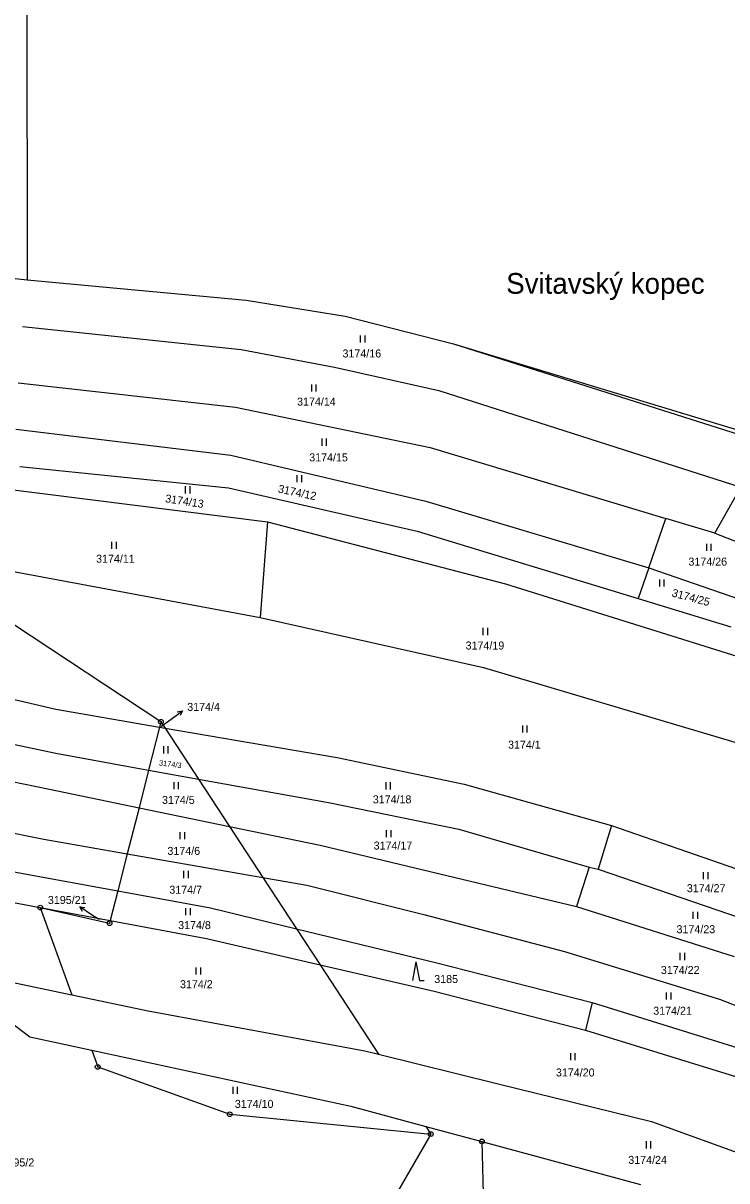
# Model space of a CAD drawing. Extents: x -593183 to -588034, y -1130415 to -1124994.
# Drawn here: x -592610.9 to -592461.3, y -1127703.4 to -1127457.4 of the extents above; entities that cross this region are included whole.
import ezdxf

# ---------------------------------------------------------------- set-up
doc = ezdxf.new("R2010")
doc.units = 0
for name, color, linetype in [('Vrstva 1', 7, 'Continuous'), ('Vrstva 15', 7, 'Continuous'), ('Vrstva 16', 7, 'Continuous'), ('Vrstva 18', 7, 'Continuous'), ('Vrstva 24', 7, 'Continuous'), ('Vrstva 25', 7, 'Continuous')]:
    doc.layers.add(name, color=color, linetype=linetype)

msp = doc.modelspace()

# ---------------------------------------------------------------- linework, layer by layer
at = {"layer": 'Vrstva 1'}
for p, q in [((-592610.31, -1127337.41), (-592610.06, -1127511.95)), ((-592641.83, -1127508.55), (-592610.06, -1127511.95)), ((-592610.06, -1127511.95), (-592563.54, -1127516.28)), ((-592563.54, -1127516.28), (-592542.44, -1127519.7)), ((-592611.04, -1127521.85), (-592564.58, -1127526.73)), ((-592542.44, -1127519.7), (-592519.41, -1127525.59)), ((-592564.58, -1127526.73), (-592544.71, -1127530.51)), ((-592519.41, -1127525.59), (-592455.32, -1127545.89)), ((-592519.41, -1127525.59), (-592455.07, -1127545.04)), ((-592544.71, -1127530.51), (-592522.59, -1127535.44)), ((-592611.99, -1127533.87), (-592565.8, -1127539.02)), ((-592522.59, -1127535.44), (-592458.34, -1127556.01)), ((-592565.8, -1127539.02), (-592524.43, -1127547.57)), ((-592612.48, -1127543.69), (-592566.79, -1127549.22)), ((-592524.43, -1127547.57), (-592474.29, -1127562.69)), ((-592566.79, -1127549.22), (-592525.3, -1127558.97)), ((-592611.65, -1127551.63), (-592567.27, -1127556.14)), ((-592616.68, -1127556.1), (-592558.96, -1127563.39)), ((-592567.27, -1127556.14), (-592527.17, -1127565.33)), ((-592463.9, -1127565.77), (-592458.34, -1127556.01)), ((-592525.3, -1127558.97), (-592477.92, -1127573.14)), ((-592558.96, -1127563.39), (-592560.53, -1127583.69)), ((-592558.96, -1127563.39), (-592508.37, -1127576.52)), ((-592477.92, -1127573.14), (-592474.29, -1127562.69)), ((-592463.9, -1127565.77), (-592474.29, -1127562.69)), ((-592527.17, -1127565.33), (-592480.19, -1127579.67)), ((-592463.9, -1127565.77), (-592455.89, -1127568.93)), ((-592617.94, -1127573.02), (-592560.53, -1127583.69)), ((-592477.92, -1127573.14), (-592480.19, -1127579.67)), ((-592477.92, -1127573.14), (-592458.88, -1127579.76)), ((-592508.37, -1127576.52), (-592448.37, -1127595.32)), ((-592480.19, -1127579.67), (-592460.51, -1127585.67)), ((-592678.89, -1127585.57), (-592604, -1127603.21)), ((-592581.64, -1127605.85), (-592613.18, -1127585.02)), ((-592560.53, -1127583.69), (-592513.09, -1127594.3)), ((-592513.09, -1127594.3), (-592436.76, -1127617.03)), ((-592642.37, -1127604.37), (-592604, -1127612.54)), ((-592604, -1127603.21), (-592581.93, -1127606.99)), ((-592581.93, -1127606.99), (-592584.26, -1127616.11)), ((-592581.64, -1127605.85), (-592581.93, -1127606.99)), ((-592581.93, -1127606.99), (-592580.76, -1127607.19)), ((-592581.64, -1127605.85), (-592580.76, -1127607.19)), ((-592580.76, -1127607.19), (-592544.19, -1127613.46)), ((-592580.76, -1127607.19), (-592573.67, -1127618.03)), ((-592644.04, -1127612.24), (-592605.36, -1127620.17)), ((-592604, -1127612.54), (-592584.26, -1127616.11)), ((-592544.19, -1127613.46), (-592517.21, -1127619.12)), ((-592584.26, -1127616.11), (-592586.3, -1127624.11)), ((-592584.26, -1127616.11), (-592573.67, -1127618.03)), ((-592605.36, -1127620.17), (-592586.3, -1127624.11)), ((-592573.67, -1127618.03), (-592546.02, -1127623.03)), ((-592573.67, -1127618.03), (-592567.09, -1127628.07)), ((-592517.21, -1127619.12), (-592485.83, -1127627.9)), ((-592646.83, -1127622.71), (-592606.57, -1127630.83)), ((-592586.3, -1127624.11), (-592588.8, -1127633.92)), ((-592586.3, -1127624.11), (-592567.09, -1127628.07)), ((-592546.02, -1127623.03), (-592518.32, -1127628.69)), ((-592567.09, -1127628.07), (-592547.76, -1127632.06)), ((-592567.09, -1127628.07), (-592559.98, -1127638.93)), ((-592518.32, -1127628.69), (-592490.6, -1127636.72)), ((-592485.83, -1127627.9), (-592488.71, -1127637.18)), ((-592485.83, -1127627.9), (-592442.3, -1127643.01)), ((-592606.57, -1127630.83), (-592588.8, -1127633.92)), ((-592547.76, -1127632.06), (-592520.83, -1127638.49)), ((-592588.8, -1127633.92), (-592590.8, -1127641.77)), ((-592588.8, -1127633.92), (-592559.98, -1127638.93)), ((-592620.15, -1127636.38), (-592590.8, -1127641.77)), ((-592490.6, -1127636.72), (-592493.29, -1127645.08)), ((-592490.6, -1127636.72), (-592488.71, -1127637.18)), ((-592488.71, -1127637.18), (-592445.57, -1127651.96)), ((-592559.98, -1127638.93), (-592550.61, -1127640.56)), ((-592559.98, -1127638.93), (-592552.84, -1127649.84)), ((-592520.83, -1127638.49), (-592493.29, -1127645.08)), ((-592590.8, -1127641.77), (-592592.41, -1127648.09)), ((-592590.8, -1127641.77), (-592571.11, -1127645.39)), ((-592550.61, -1127640.56), (-592525.76, -1127646.78)), ((-592620.64, -1127642.79), (-592607.29, -1127645.33)), ((-592607.29, -1127645.33), (-592592.41, -1127648.09)), ((-592607.29, -1127645.33), (-592592.56, -1127648.66)), ((-592607.29, -1127645.33), (-592600.61, -1127663.85)), ((-592571.11, -1127645.39), (-592552.84, -1127649.84)), ((-592525.76, -1127646.78), (-592495.87, -1127654.69)), ((-592493.29, -1127645.08), (-592459.77, -1127655.73)), ((-592592.41, -1127648.09), (-592592.56, -1127648.66)), ((-592592.41, -1127648.09), (-592571.98, -1127651.92)), ((-592571.98, -1127651.92), (-592547.82, -1127657.5)), ((-592552.84, -1127649.84), (-592547.82, -1127657.5)), ((-592552.84, -1127649.84), (-592523.28, -1127657.03)), ((-592495.87, -1127654.69), (-592462.87, -1127664.77)), ((-592523.28, -1127657.03), (-592489.96, -1127665.48)), ((-592629.24, -1127657.84), (-592600.61, -1127663.85)), ((-592629.24, -1127657.84), (-592609.53, -1127672.81)), ((-592547.82, -1127657.5), (-592535.4, -1127676.48)), ((-592547.82, -1127657.5), (-592523.54, -1127663.1)), ((-592600.61, -1127663.85), (-592584.39, -1127667.26)), ((-592523.54, -1127663.1), (-592491.41, -1127671.4)), ((-592489.96, -1127665.48), (-592491.41, -1127671.4)), ((-592489.96, -1127665.48), (-592447.52, -1127678.71)), ((-592462.87, -1127664.77), (-592420.89, -1127681.25)), ((-592584.39, -1127667.26), (-592538.27, -1127675.77)), ((-592491.41, -1127671.4), (-592454.86, -1127682.64)), ((-592609.53, -1127672.81), (-592596.36, -1127675.65)), ((-592596.36, -1127675.65), (-592595.09, -1127679.18)), ((-592596.36, -1127675.65), (-592541.27, -1127687.55)), ((-592538.27, -1127675.77), (-592535.4, -1127676.48)), ((-592535.4, -1127676.48), (-592510.21, -1127682.68)), ((-592595.09, -1127679.18), (-592567.02, -1127689.23)), ((-592510.21, -1127682.68), (-592477.35, -1127690.81)), ((-592541.27, -1127687.55), (-592525.36, -1127691.81)), ((-592567.02, -1127689.23), (-592524.27, -1127693.47)), ((-592477.35, -1127690.81), (-592441.52, -1127703.8)), ((-592524.27, -1127693.47), (-592568.27, -1127769.61)), ((-592525.36, -1127691.81), (-592524.27, -1127693.47)), ((-592525.36, -1127691.81), (-592513.41, -1127695.01)), ((-592513.41, -1127695.01), (-592512.55, -1127730.46)), ((-592513.41, -1127695.01), (-592479.67, -1127704.15))]:
    msp.add_line(p, q, dxfattribs=at)
at = {"layer": 'Vrstva 16'}
for p, q in [((-592581.64, -1127606.83), (-592579.49, -1127605.29)), ((-592594.94, -1127647.82), (-592596.41, -1127646.84))]:
    msp.add_line(p, q, dxfattribs=at)
at = {"layer": 'Vrstva 24'}
for centre, radius in [((-592581.64, -1127605.85), 0.5), ((-592581.64, -1127605.85), 0.0327), ((-592607.29, -1127645.33), 0.5), ((-592607.29, -1127645.33), 0.0327), ((-592592.56, -1127648.66), 0.5), ((-592592.56, -1127648.66), 0.0327), ((-592595.09, -1127679.18), 0.5), ((-592595.09, -1127679.18), 0.0327), ((-592567.02, -1127689.23), 0.5), ((-592567.02, -1127689.23), 0.0327), ((-592524.27, -1127693.47), 0.5), ((-592524.27, -1127693.47), 0.0327), ((-592513.41, -1127695.01), 0.5), ((-592513.41, -1127695.01), 0.0327)]:
    msp.add_circle(centre, radius, dxfattribs=at)
at = {"layer": 'Vrstva 25'}
for p, q in [((-592539.27, -1127523.79), (-592539.27, -1127525.29)), ((-592538.24, -1127525.29), (-592538.24, -1127523.79)), ((-592549.65, -1127534.21), (-592549.65, -1127535.71)), ((-592548.62, -1127535.71), (-592548.62, -1127534.21)), ((-592547.43, -1127545.7), (-592547.43, -1127547.2)), ((-592546.41, -1127547.2), (-592546.41, -1127545.7)), ((-592552.73, -1127553.46), (-592552.73, -1127554.96)), ((-592551.71, -1127554.96), (-592551.71, -1127553.46)), ((-592576.46, -1127555.83), (-592576.46, -1127557.33)), ((-592575.44, -1127557.33), (-592575.44, -1127555.83)), ((-592592.12, -1127567.61), (-592592.12, -1127569.11)), ((-592591.09, -1127569.11), (-592591.09, -1127567.61)), ((-592465.66, -1127568.03), (-592465.66, -1127569.53)), ((-592464.64, -1127569.53), (-592464.64, -1127568.03)), ((-592475.66, -1127575.6), (-592475.66, -1127577.1)), ((-592474.64, -1127577.1), (-592474.64, -1127575.6)), ((-592513.2, -1127585.93), (-592513.2, -1127587.43)), ((-592512.18, -1127587.43), (-592512.18, -1127585.93)), ((-592579.49, -1127605.29), (-592577.05, -1127603.54)), ((-592504.78, -1127606.62), (-592504.78, -1127608.12)), ((-592503.76, -1127608.12), (-592503.76, -1127606.62)), ((-592581.12, -1127611.07), (-592581.12, -1127612.57)), ((-592580.09, -1127612.57), (-592580.09, -1127611.07)), ((-592578.93, -1127618.66), (-592578.93, -1127620.16)), ((-592577.91, -1127620.16), (-592577.91, -1127618.66)), ((-592533.84, -1127618.72), (-592533.84, -1127620.22)), ((-592532.82, -1127620.22), (-592532.82, -1127618.72)), ((-592577.6, -1127629.3), (-592577.6, -1127630.8)), ((-592576.58, -1127630.8), (-592576.58, -1127629.3)), ((-592533.74, -1127628.9), (-592533.74, -1127630.4)), ((-592532.72, -1127630.4), (-592532.72, -1127628.9)), ((-592576.81, -1127637.55), (-592576.81, -1127639.05)), ((-592575.79, -1127639.05), (-592575.79, -1127637.55)), ((-592466.34, -1127637.78), (-592466.34, -1127639.28)), ((-592465.32, -1127639.28), (-592465.32, -1127637.78)), ((-592596.41, -1127646.84), (-592598.91, -1127645.17)), ((-592576.39, -1127645.43), (-592576.39, -1127646.93)), ((-592575.36, -1127646.93), (-592575.36, -1127645.43)), ((-592468.53, -1127646.22), (-592468.53, -1127647.72)), ((-592467.51, -1127647.72), (-592467.51, -1127646.22)), ((-592527.42, -1127656.83), (-592528.16, -1127660.83)), ((-592527.42, -1127656.83), (-592526.69, -1127660.83)), ((-592471.31, -1127654.97), (-592471.31, -1127656.47)), ((-592470.29, -1127656.47), (-592470.29, -1127654.97)), ((-592574.21, -1127658.05), (-592574.21, -1127659.55)), ((-592573.19, -1127659.55), (-592573.19, -1127658.05)), ((-592526.69, -1127660.83), (-592525.69, -1127660.83)), ((-592474.21, -1127663.34), (-592474.21, -1127664.84)), ((-592473.19, -1127664.84), (-592473.19, -1127663.34)), ((-592494.57, -1127676.23), (-592494.57, -1127677.73)), ((-592493.55, -1127677.73), (-592493.55, -1127676.23)), ((-592566.35, -1127683.42), (-592566.35, -1127684.92)), ((-592565.33, -1127684.92), (-592565.33, -1127683.42)), ((-592478.49, -1127694.99), (-592478.49, -1127696.49)), ((-592477.47, -1127696.49), (-592477.47, -1127694.99))]:
    msp.add_line(p, q, dxfattribs=at)
for points in [[(-592578.16, -1127603.72), (-592577.05, -1127603.54), (-592577.57, -1127604.53)], [(-592598.35, -1127646.15), (-592598.91, -1127645.17), (-592597.8, -1127645.31)]]:
    msp.add_lwpolyline(points, dxfattribs=at)

# ---------------------------------------------------------------- texts
at = {"layer": 'Vrstva 15'}
msp.add_text('Svitavský kopec', height=4.4, dxfattribs=at).set_placement((-592508.24, -1127514.92))
at = {"layer": 'Vrstva 16'}
for s, p in [('3174/4', (-592576.05, -1127603.54)), ('3195/21', (-592605.67, -1127644.57))]:
    msp.add_text(s, height=1.7, dxfattribs=at).set_placement(p)
at = {"layer": 'Vrstva 18'}
for s, height, p in [('3174/16', 1.7, (-592543.04, -1127528.45)), ('3174/14', 1.7, (-592552.7, -1127538.68)), ('3174/15', 1.7, (-592550.12, -1127550.53)), ('3174/11', 1.7, (-592595.43, -1127572.06)), ('3174/26', 1.7, (-592469.5, -1127572.68)), ('3174/19', 1.7, (-592516.87, -1127590.5)), ('3174/4', 0.1, (-592581.64, -1127606.83)), ('3174/1', 1.7, (-592507.85, -1127611.57)), ('3174/5', 1.7, (-592581.42, -1127623.31)), ('3174/18', 1.7, (-592536.61, -1127623.19)), ('3174/6', 1.7, (-592580.26, -1127634.14)), ('3174/17', 1.7, (-592536.42, -1127633)), ('3174/7', 1.7, (-592579.86, -1127642.39)), ('3174/27', 1.7, (-592469.84, -1127642.06)), ('3195/21', 0.1, (-592594.94, -1127647.87)), ('3174/8', 1.7, (-592577.98, -1127649.9)), ('3174/23', 1.7, (-592472.03, -1127650.78)), ('3185', 1.7, (-592523.54, -1127661.36)), ('3174/22', 1.7, (-592475.36, -1127659.44)), ('3174/2', 1.7, (-592577.59, -1127662.46)), ('3174/21', 1.7, (-592476.99, -1127668.1)), ('3174/20', 1.7, (-592497.67, -1127681.21)), ('3174/10', 1.7, (-592565.93, -1127687.89)), ('3195/2', 1.7, (-592615.53, -1127700.33)), ('3174/24', 1.7, (-592482.29, -1127699.79))]:
    msp.add_text(s, height=height, dxfattribs=at).set_placement(p)
for s, height, rotation, p in [('3174/12', 1.7, 348.2449, (-592556.85, -1127557.12)), ('3174/13', 1.7, 351.3009, (-592580.82, -1127559.2)), ('3174/25', 1.7, 345.1563, (-592473.16, -1127579.2)), ('3174/3', 1.14, 352.7468, (-592582.11, -1127615.11))]:
    msp.add_text(s, height=height, rotation=rotation, dxfattribs=at).set_placement(p)

doc.saveas('drawing.dxf')
